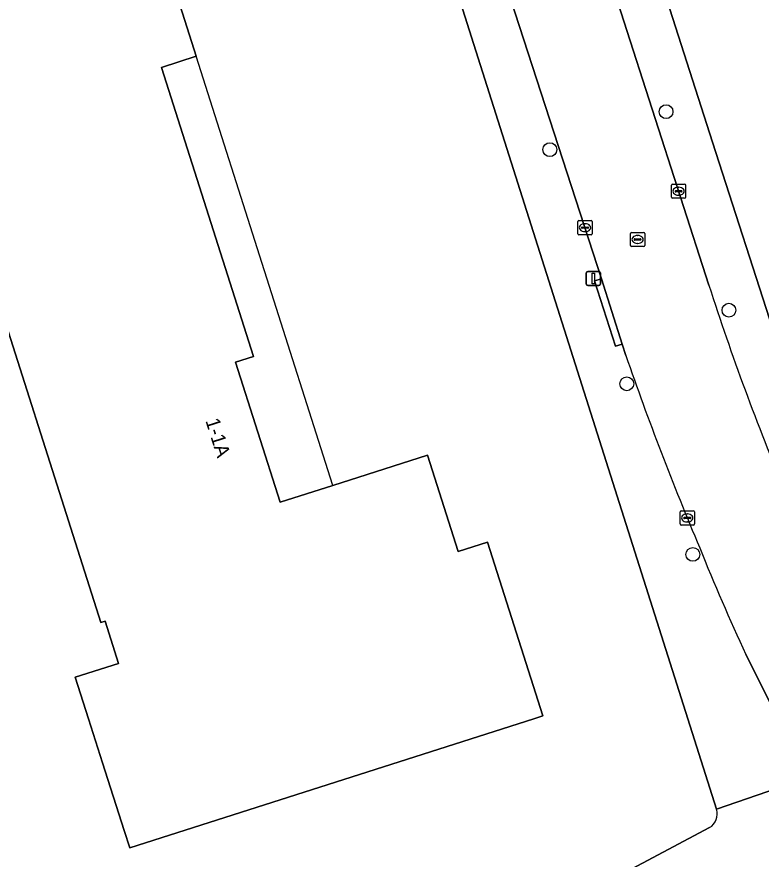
# Model space of a CAD drawing. Extents: x 159499 to 160349, y 382524 to 383273.
# Drawn here: x 159716.4 to 159768.9, y 382740.1 to 382799.5 of the extents above; entities that cross this region are included whole.
import ezdxf

# ---------------------------------------------------------------- set-up
doc = ezdxf.new("R2010")
doc.units = 0
for name, color, linetype in [('IMGEO_Boom', 7, 'Continuous'), ('IMGEO_Erf', 7, 'Continuous'), ('IMGEO_Groenvoorziening', 7, 'Continuous'), ('IMGEO_Kolk', 7, 'Continuous'), ('IMGEO_Lichtmast', 7, 'Continuous'), ('IMGEO_Pand', 7, 'Continuous'), ('IMGEO_Pand_nummerreeks', 7, 'Continuous'), ('IMGEO_Pand_overbouw', 7, 'Continuous'), ('IMGEO_Rijbaan_lokaal_open', 7, 'Continuous'), ('IMGEO_Rioolput', 7, 'Continuous'), ('IMGEO_Voetpad_open', 7, 'Continuous')]:
    doc.layers.add(name, color=color, linetype=linetype)

msp = doc.modelspace()

# ---------------------------------------------------------------- linework, layer by layer
at = {"layer": 'IMGEO_Boom'}
for centre in [(159762.236, 382792.834), (159754.031, 382790.155), (159766.672, 382778.825), (159759.463, 382773.639), (159764.125, 382761.599)]:
    msp.add_circle(centre, 0.489, dxfattribs=at)
at = {"layer": 'IMGEO_Erf'}
for points in [[(159726.792, 382803.935), (159729.084, 382796.741), (159726.63, 382795.959), (159733.127, 382775.57), (159731.853, 382775.164), (159735.002, 382765.28), (159738.73, 382766.468), (159745.396, 382768.592), (159747.561, 382761.797), (159749.635, 382762.458), (159753.541, 382750.199), (159752.918, 382750), (159724.396, 382740.892), (159723.999, 382742.131), (159722.471, 382746.901), (159721.48, 382750), (159720.541, 382752.936), (159723.605, 382753.912), (159722.657, 382756.889), (159722.358, 382756.794), (159713.049, 382786.012)], [(159765.793, 382743.617), (159763.767, 382750), (159747.728, 382800.527)], [(159754.381, 382736.516), (159765.3, 382742.325)]]:
    msp.add_lwpolyline(points, dxfattribs=at)
msp.add_arc((159764.724, 382743.285), 1.119, 300.96042, 17.26798, dxfattribs=at)
at = {"layer": 'IMGEO_Groenvoorziening'}
msp.add_lwpolyline([(159776.356, 382800.255), (159762.472, 382805.567), (159761.59, 382805.778), (159760.683, 382805.736), (159765.523, 382790.674), (159769.997, 382776.771)], dxfattribs=at)
at = {"layer": 'IMGEO_Kolk'}
for p, q in [((159762.618, 382786.797), (159762.618, 382787.649)), ((159762.693, 382787.723), (159763.545, 382787.723)), ((159763.106, 382787.503), (159763.131, 382787.503)), ((159763.619, 382787.649), (159763.619, 382786.797)), ((159762.877, 382787.217), (159762.877, 382787.229)), ((159763.315, 382787.18), (159762.917, 382787.18)), ((159762.92, 382787.266), (159763.318, 382787.266)), ((159763.129, 382786.943), (159763.104, 382786.943)), ((159763.361, 382787.229), (159763.361, 382787.217)), ((159763.545, 382786.723), (159762.693, 382786.723)), ((159756.016, 382784.226), (159756.016, 382785.078)), ((159756.091, 382785.152), (159756.943, 382785.152)), ((159757.017, 382785.078), (159757.017, 382784.226)), ((159756.275, 382784.646), (159756.275, 382784.658)), ((159756.713, 382784.609), (159756.315, 382784.609)), ((159756.318, 382784.695), (159756.716, 382784.695)), ((159756.504, 382784.932), (159756.529, 382784.932)), ((159756.759, 382784.658), (159756.759, 382784.646)), ((159756.943, 382784.152), (159756.091, 382784.152)), ((159756.527, 382784.372), (159756.502, 382784.372)), ((159763.23, 382763.747), (159763.23, 382764.599)), ((159763.305, 382764.673), (159764.157, 382764.673)), ((159763.718, 382764.453), (159763.743, 382764.453)), ((159764.231, 382764.599), (159764.231, 382763.747)), ((159763.489, 382764.167), (159763.489, 382764.179)), ((159763.927, 382764.13), (159763.529, 382764.13)), ((159763.532, 382764.216), (159763.93, 382764.216)), ((159763.741, 382763.893), (159763.716, 382763.893)), ((159763.973, 382764.179), (159763.973, 382764.167)), ((159764.157, 382763.673), (159763.305, 382763.673))]:
    msp.add_line(p, q, dxfattribs=at)
for points in [[(159762.618, 382786.797), (159762.618, 382787.649)], [(159762.693, 382787.723), (159763.545, 382787.723)], [(159763.619, 382787.649), (159763.619, 382786.797)], [(159763.545, 382786.723), (159762.693, 382786.723)], [(159756.016, 382784.226), (159756.016, 382785.078)], [(159756.091, 382785.152), (159756.943, 382785.152)], [(159757.017, 382785.078), (159757.017, 382784.226)], [(159756.943, 382784.152), (159756.091, 382784.152)], [(159763.23, 382763.747), (159763.23, 382764.599)], [(159763.305, 382764.673), (159764.157, 382764.673)], [(159764.231, 382764.599), (159764.231, 382763.747)], [(159764.157, 382763.673), (159763.305, 382763.673)]]:
    msp.add_lwpolyline(points, dxfattribs=at)
for centre, radius, start, end in [((159762.695, 382787.647), 0.0765, 91.55205, 178.44795), ((159762.695, 382787.647), 0.0765, 91.55205, 178.44795), ((159763.543, 382787.647), 0.0765, 1.55205, 88.44795), ((159763.543, 382787.647), 0.0765, 1.55205, 88.44795), ((159762.917, 382787.226), 0.0403, 85.87752, 175.75265), ((159762.914, 382787.216), 0.0366, 178.93798, 274.71019), ((159763.318, 382787.223), 0.043, 264.86636, 352.45326), ((159763.322, 382787.228), 0.0386, 1.73085, 96.63898), ((159762.695, 382786.799), 0.0765, 181.55205, 268.44795), ((159762.695, 382786.799), 0.0765, 181.55205, 268.44795), ((159763.543, 382786.799), 0.0765, 271.55205, 358.44795), ((159763.543, 382786.799), 0.0765, 271.55205, 358.44795), ((159756.093, 382785.076), 0.0765, 91.55205, 178.44795), ((159756.093, 382785.076), 0.0765, 91.55205, 178.44795), ((159756.941, 382785.076), 0.0765, 1.55205, 88.44795), ((159756.941, 382785.076), 0.0765, 1.55205, 88.44795), ((159756.315, 382784.655), 0.0403, 85.87752, 175.75265), ((159756.312, 382784.645), 0.0366, 178.93798, 274.71019), ((159756.716, 382784.652), 0.043, 264.86636, 352.45326), ((159756.72, 382784.657), 0.0386, 1.73085, 96.63898), ((159756.093, 382784.228), 0.0765, 181.55205, 268.44795), ((159756.093, 382784.228), 0.0765, 181.55205, 268.44795), ((159756.941, 382784.228), 0.0765, 271.55205, 358.44795), ((159756.941, 382784.228), 0.0765, 271.55205, 358.44795), ((159763.307, 382764.597), 0.0765, 91.55205, 178.44795), ((159763.307, 382764.597), 0.0765, 91.55205, 178.44795), ((159764.155, 382764.597), 0.0765, 1.55205, 88.44795), ((159764.155, 382764.597), 0.0765, 1.55205, 88.44795), ((159763.307, 382763.749), 0.0765, 181.55205, 268.44795), ((159763.307, 382763.749), 0.0765, 181.55205, 268.44795), ((159763.529, 382764.176), 0.0403, 85.87752, 175.75265), ((159763.526, 382764.166), 0.0366, 178.93798, 274.71019), ((159763.93, 382764.173), 0.043, 264.86636, 352.45326), ((159763.934, 382764.178), 0.0386, 1.73085, 96.63898), ((159764.155, 382763.749), 0.0765, 271.55205, 358.44795), ((159764.155, 382763.749), 0.0765, 271.55205, 358.44795)]:
    msp.add_arc(centre, radius, start, end, dxfattribs=at)
for centre, major_axis, ratio, start_param, end_param in [((159763.105, 382787.223), (-0.387, 0.002), 0.722429, 4.712389, 7.853982), ((159763.13, 382787.223), (-0.39, 0.002), 0.717154, 1.570796, 4.712389), ((159756.503, 382784.652), (-0.387, 0.002), 0.722429, 4.712389, 7.853982), ((159756.528, 382784.652), (-0.39, 0.002), 0.717154, 1.570796, 4.712389), ((159763.717, 382764.173), (-0.387, 0.002), 0.722429, 4.712389, 7.853982), ((159763.742, 382764.173), (-0.39, 0.002), 0.717154, 1.570796, 4.712389)]:
    msp.add_ellipse(centre, major_axis=major_axis, ratio=ratio, start_param=start_param, end_param=end_param, dxfattribs=at)
at = {"layer": 'IMGEO_Lichtmast'}
for p, q in [((159756.71, 382781.561), (159757.5, 382781.561)), ((159757.5, 382781.561), (159756.71, 382781.561)), ((159756.61, 382780.661), (159756.61, 382781.461)), ((159756.61, 382781.461), (159756.61, 382780.661)), ((159757.6, 382781.461), (159757.6, 382780.661)), ((159757.6, 382780.661), (159757.6, 382781.461)), ((159757.5, 382780.561), (159756.71, 382780.561)), ((159756.71, 382780.561), (159757.5, 382780.561))]:
    msp.add_line(p, q, dxfattribs=at)
msp.add_lwpolyline([(159757.03, 382781.436), (159757.18, 382781.436), (159757.18, 382780.686), (159757.03, 382780.686), (159757.03, 382781.436)], dxfattribs=at)
for centre, start, end in [((159756.71, 382781.461), 90, 180), ((159756.71, 382781.461), 90, 180), ((159757.5, 382781.461), 0, 90), ((159757.5, 382781.461), 360, 90), ((159756.71, 382780.661), 180, 270), ((159756.71, 382780.661), 180, 270), ((159757.5, 382780.661), 270, 0), ((159757.5, 382780.661), 270, 0)]:
    msp.add_arc(centre, 0.1, start, end, dxfattribs=at)
at = {"layer": 'IMGEO_Pand'}
msp.add_lwpolyline([(159713.049, 382786.012), (159722.358, 382756.794), (159722.657, 382756.889), (159723.605, 382753.912), (159720.541, 382752.936), (159721.48, 382750), (159722.471, 382746.901), (159723.999, 382742.131), (159724.396, 382740.892), (159752.918, 382750), (159753.541, 382750.199), (159749.635, 382762.458), (159747.561, 382761.797), (159745.396, 382768.592), (159738.73, 382766.468), (159735.002, 382765.28), (159731.853, 382775.164), (159733.127, 382775.57), (159726.63, 382795.959), (159729.084, 382796.741), (159726.792, 382803.935)], dxfattribs=at)
at = {"layer": 'IMGEO_Pand_overbouw'}
msp.add_lwpolyline([(159729.084, 382796.741), (159726.63, 382795.959), (159733.127, 382775.57), (159731.853, 382775.164), (159735.002, 382765.28), (159738.73, 382766.468)], close=True, dxfattribs=at)
at = {"layer": 'IMGEO_Rijbaan_lokaal_open'}
for points in [[(159765.262, 382780.583), (159759.246, 382799.219), (159751.166, 382824.443), (159745.694, 382841.502), (159738.87, 382839.341), (159740.162, 382835.315), (159741.978, 382829.581), (159744.463, 382821.914), (159746.286, 382816.242), (159748.293, 382809.925), (159749.144, 382807.34), (159757.672, 382781.038), (159759.144, 382776.429), (159759.398, 382775.632)], [(159767.87, 382754.536), (159770.155, 382750), (159776.407, 382753.325), (159773.966, 382758.2), (159770.662, 382765.962)]]:
    msp.add_lwpolyline(points, dxfattribs=at)
for centre, radius, start, end in [((159941.541, 382837.381), 185.203, 197.85913, 202.68245), ((159963.037, 382846.092), 215.484, 199.08578, 202.95246), ((159912.115, 382821.444), 159.007, 201.92959, 204.88419)]:
    msp.add_arc(centre, radius, start, end, dxfattribs=at)
at = {"layer": 'IMGEO_Rioolput'}
for p, q in [((159759.729, 382783.392), (159759.729, 382784.244)), ((159759.804, 382784.318), (159760.656, 382784.318)), ((159760.217, 382784.098), (159760.242, 382784.098)), ((159760.73, 382784.244), (159760.73, 382783.392)), ((159760.656, 382783.318), (159759.804, 382783.318)), ((159759.988, 382783.812), (159759.988, 382783.824)), ((159760.426, 382783.775), (159760.028, 382783.775)), ((159760.031, 382783.861), (159760.429, 382783.861)), ((159760.24, 382783.538), (159760.215, 382783.538)), ((159760.472, 382783.824), (159760.472, 382783.812))]:
    msp.add_line(p, q, dxfattribs=at)
for points in [[(159759.729, 382783.392), (159759.729, 382784.244)], [(159759.804, 382784.318), (159760.656, 382784.318)], [(159760.73, 382784.244), (159760.73, 382783.392)], [(159760.656, 382783.318), (159759.804, 382783.318)]]:
    msp.add_lwpolyline(points, dxfattribs=at)
for centre, radius, start, end in [((159759.806, 382784.242), 0.0765, 91.55205, 178.44795), ((159759.806, 382784.242), 0.0765, 91.55205, 178.44795), ((159760.654, 382784.242), 0.0765, 1.55205, 88.44795), ((159760.654, 382784.242), 0.0765, 1.55205, 88.44795), ((159759.806, 382783.394), 0.0765, 181.55205, 268.44795), ((159759.806, 382783.394), 0.0765, 181.55205, 268.44795), ((159760.028, 382783.821), 0.0403, 85.87752, 175.75265), ((159760.025, 382783.811), 0.0366, 178.93798, 274.71019), ((159760.429, 382783.818), 0.043, 264.86636, 352.45326), ((159760.433, 382783.823), 0.0386, 1.73085, 96.63898), ((159760.654, 382783.394), 0.0765, 271.55205, 358.44795), ((159760.654, 382783.394), 0.0765, 271.55205, 358.44795)]:
    msp.add_arc(centre, radius, start, end, dxfattribs=at)
for centre, major_axis, ratio, start_param, end_param in [((159760.216, 382783.818), (-0.387, 0.002), 0.722429, 4.712389, 7.853982), ((159760.241, 382783.818), (-0.39, 0.002), 0.717154, 1.570796, 4.712389)]:
    msp.add_ellipse(centre, major_axis=major_axis, ratio=ratio, start_param=start_param, end_param=end_param, dxfattribs=at)
at = {"layer": 'IMGEO_Voetpad_open'}
for points in [[(159732.164, 382894.706), (159731.353, 382897.234), (159730.546, 382899.75), (159720.458, 382931.079), (159719.333, 382934.542), (159716.054, 382933.725), (159716.376, 382932.797), (159725.562, 382904.205), (159725.632, 382903.985), (159726.994, 382899.746), (159727.07, 382899.511), (159737.539, 382866.925), (159744.191, 382846.188), (159744.243, 382846.026), (159745.318, 382842.675), (159745.694, 382841.502), (159751.166, 382824.443), (159759.246, 382799.219), (159765.262, 382780.583)], [(159769.997, 382776.771), (159765.523, 382790.674), (159760.683, 382805.736), (159760.145, 382807.41), (159759.612, 382809.126), (159732.164, 382894.706)], [(159759.398, 382775.632), (159759.144, 382776.429), (159758.667, 382776.281), (159757.195, 382780.89), (159757.672, 382781.038), (159749.144, 382807.34), (159748.293, 382809.925), (159747.817, 382809.774), (159745.81, 382816.091), (159746.286, 382816.242), (159744.463, 382821.914), (159741.978, 382829.581)], [(159747.728, 382800.527), (159763.767, 382750), (159765.793, 382743.617), (159772.274, 382745.86), (159770.257, 382749.806), (159770.155, 382750), (159767.87, 382754.536)], [(159772.274, 382745.86), (159765.793, 382743.617)], [(159765.3, 382742.325), (159754.381, 382736.516)]]:
    msp.add_lwpolyline(points, dxfattribs=at)
msp.add_lwpolyline([(159757.672, 382781.038), (159757.195, 382780.89), (159758.667, 382776.281), (159759.144, 382776.429)], close=True, dxfattribs=at)
for centre, radius, start, end in [((159941.541, 382837.381), 185.203, 197.85913, 202.68245), ((159963.037, 382846.092), 215.484, 199.08578, 202.95246), ((159912.115, 382821.444), 159.007, 201.92959, 204.88419), ((159764.724, 382743.285), 1.119, 300.96042, 17.26798)]:
    msp.add_arc(centre, radius, start, end, dxfattribs=at)

# ---------------------------------------------------------------- texts
at = {"layer": 'IMGEO_Pand_nummerreeks'}
msp.add_text('1-1A', height=1, rotation=287.66981, dxfattribs=at).set_placement((159729.725, 382771.038))

doc.saveas('drawing.dxf')
